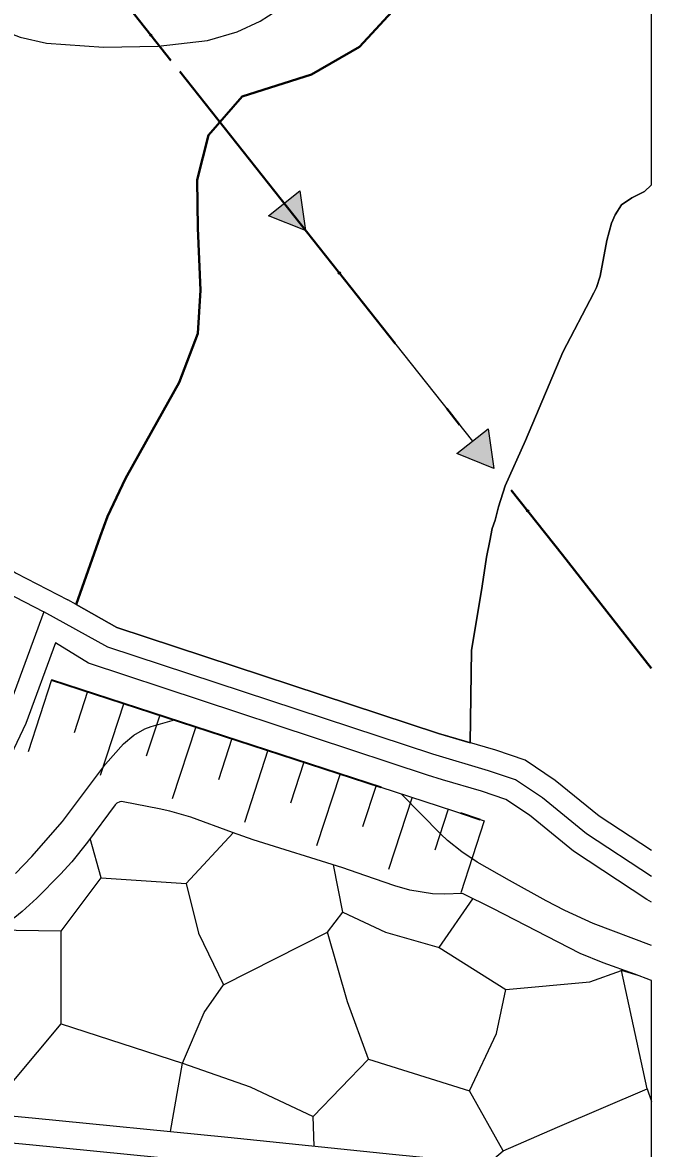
# Model space of a CAD drawing. Extents: x -64005 to -55000, y -89025 to -80000.
# Drawn here: x -55290 to -55000, y -87966 to -87446 of the extents above; entities that cross this region are included whole.
import ezdxf

# ---------------------------------------------------------------- set-up
doc = ezdxf.new("R2010")
doc.units = 0
doc.header["$LTSCALE"] = 32
for name, pattern in [('DASH_DOUBLE_DOT', [9.2, 5, -1.2, 0.3, -1.2, 0.3, -1.2]), ('DOT_DASHED', [7.7, 5, -1.2, 0.3, -1.2]), ('LONG_DASHED', [7.5, 6, -1.5])]:
    doc.linetypes.add(name, pattern=pattern)
for name, color, linetype, lineweight in [('1', 7, 'Continuous', 25), ('18', 7, 'Continuous', 25), ('19', 7, 'Continuous', 25), ('3', 7, 'Continuous', 25), ('39', 7, 'LONG_DASHED', 25), ('7', 7, 'Continuous', 13), ('8', 7, 'Continuous', 25), ('9', 7, 'Continuous', 25)]:
    doc.layers.add(name, color=color, linetype=linetype, lineweight=lineweight)

msp = doc.modelspace()

# ---------------------------------------------------------------- hatches: boundary and pattern name
at = {"layer": '18'}
for points in [[(-55162.4, -87524.13), (-55159.7, -87542.43), (-55176.9, -87535.61)], [(-55075.48, -87633.88), (-55072.79, -87652.18), (-55089.98, -87645.36)]]:
    msp.add_hatch(color=256, dxfattribs=at).paths.add_polyline_path(points)

# ---------------------------------------------------------------- linework, layer by layer
at = {"layer": '1'}
msp.add_lwpolyline([(-55297.75, -87366.63), (-55311.62, -87406.34), (-55312.88, -87422.73), (-55311.3, -87437.37), (-55306.73, -87444.3), (-55298.69, -87450.42), (-55291.35, -87453.15), (-55279.21, -87455.94), (-55252.96, -87457.8), (-55227.69, -87457.39), (-55205.05, -87454.71), (-55191.27, -87450.76), (-55180.67, -87445.84), (-55165.29, -87435.9), (-55158.51, -87429.55), (-55149.59, -87417.56), (-55146.39, -87410.9), (-55125.67, -87347.16), (-55117.44, -87328.78), (-55103.62, -87310.31), (-55055.3, -87260.77), (-55048.24, -87251.73), (-55035.34, -87232.57), (-55000.19, -87169.4)], dxfattribs=at)
at = {"layer": '18'}
for p, q in [((-55215.58, -87471.87), (-55169.65, -87529.87)), ((-55128.66, -87581.63), (-55082.73, -87639.62))]:
    msp.add_line(p, q, dxfattribs=at)
at = {"layer": '18', "linetype": 'DOT_DASHED', "lineweight": 40}
msp.add_lwpolyline([(-56518.68, -85641.19), (-56404.54, -85755.57), (-56291.37, -85930.01), (-56183.5, -86105.47), (-56066.4, -86290.5), (-55984.99, -86421.6), (-55908.67, -86550.3), (-55751.6, -86794.2), (-55627.09, -86952.19), (-55217.79, -87469.08), (-55041.19, -87692.08), (-55000.21, -87744.33)], dxfattribs=at)
at = {"layer": '18'}
for points in [[(-55162.4, -87524.13), (-55159.7, -87542.43), (-55176.9, -87535.61)], [(-55075.48, -87633.88), (-55072.79, -87652.18), (-55089.98, -87645.36)]]:
    msp.add_lwpolyline(points, close=True, dxfattribs=at)
msp.add_lwpolyline([(-55041.75, -87691.38), (-55041.19, -87692.08), (-55000.14, -87744.42)], dxfattribs=at)
for centre in [(-55231.1, -87452.27), (-55144.18, -87562.03), (-55057.27, -87671.78)]:
    msp.add_circle(centre, 0.5, dxfattribs=at)
at = {"layer": '19'}
for p, q in [((-55006.18, -87886.19), (-55014.02, -87883.83)), ((-55222, -87958.22), (-55216.58, -87926.57)), ((-55002.12, -87938.47), (-55000.11, -87944.3)), ((-55155.82, -87964.91), (-55156.24, -87951.24))]:
    msp.add_line(p, q, dxfattribs=at)
for points in [[(-55243.84, -87806.11), (-55244.58, -87805.96), (-55245.43, -87806.06), (-55246.76, -87806.72), (-55247.52, -87807.37)], [(-55247.52, -87807.37), (-55260.32, -87824.68), (-55267.6, -87833.7), (-55272.8, -87839.42), (-55283.78, -87850.55), (-55290.43, -87856.67), (-55293.96, -87859.46), (-55299.54, -87863.13), (-55305.56, -87865.99), (-55308.76, -87867.05), (-55322.4, -87870.17), (-55331.53, -87871.56), (-55349.91, -87873.18), (-55388.88, -87875.42), (-55393.27, -87875.69)], [(-55087.37, -87848.38), (-55095.82, -87848.63), (-55101.16, -87848.5), (-55111.68, -87846.75), (-55118.61, -87844.8), (-55132.34, -87840), (-55142.6, -87836.49), (-55183.85, -87823.6), (-55193.48, -87820.25), (-55212.63, -87813.2), (-55222.37, -87810.33), (-55227.33, -87809.24), (-55243.84, -87806.11)], [(-55254.01, -87841.1), (-55214.81, -87843.74), (-55193.16, -87820.36)], [(-55272.5, -87865.78), (-55254.01, -87841.1), (-55259.08, -87823)], [(-55214.81, -87843.74), (-55209.09, -87866.65), (-55197.63, -87890.45), (-55149.63, -87866.22), (-55142.6, -87856.96), (-55146.89, -87835.15)], [(-55142.6, -87856.96), (-55122.78, -87866.22), (-55098.12, -87873.26), (-55082.55, -87850.74)], [(-55000.12, -87888.47), (-55000.56, -87888.3), (-55007.8, -87885.58), (-55022.37, -87880.42), (-55033.06, -87875.98), (-55073.28, -87855.29), (-55087.37, -87848.38)], [(-55304.65, -87946.85), (-55272.5, -87908.51), (-55272.5, -87865.78), (-55303.94, -87865.22)], [(-55216.58, -87926.57), (-55185.31, -87937.59), (-55156.24, -87951.24), (-55130.7, -87924.82), (-55140.39, -87898.38), (-55149.63, -87866.22)], [(-55098.12, -87873.26), (-55067.3, -87892.66), (-55028.55, -87889.12), (-55014.02, -87883.83), (-55013.81, -87883.45)], [(-55068.61, -87967.11), (-55043.52, -87956.1), (-55002.12, -87938.47), (-55014.02, -87883.83)], [(-55419.25, -87939.4), (-55388.27, -87942.11), (-55285.89, -87951.87), (-55195.66, -87960.84), (-55119.55, -87968.62), (-55029.09, -87977.62), (-55000.11, -87981.44), (-55000.12, -87888.47)], [(-55272.5, -87908.51), (-55216.58, -87926.57), (-55206.45, -87903.23), (-55197.63, -87890.45)], [(-55130.7, -87924.82), (-55084.03, -87939.36), (-55071.7, -87912.92), (-55067.3, -87892.66)], [(-55075.43, -87973.01), (-55068.61, -87967.11), (-55084.03, -87939.36)]]:
    msp.add_lwpolyline(points, dxfattribs=at)
at = {"layer": '3', "lineweight": 40}
for points in [[(-55218.03, -87612.48), (-55209.37, -87589.89), (-55208.25, -87569.92), (-55209.38, -87541.3), (-55209.76, -87519.08), (-55204.49, -87498.37), (-55189.06, -87480.66), (-55157.06, -87470.49), (-55134.85, -87457.68), (-55100.97, -87420.96), (-55084.04, -87391.95), (-55078.39, -87372.93), (-55069.74, -87348.07), (-55052.8, -87316.8), (-55022.69, -87283.28), (-55000.26, -87261.82)], [(-55265.52, -87715), (-55254.55, -87683.55), (-55251.08, -87674.45), (-55242.83, -87656.83), (-55233.35, -87639.74), (-55218.03, -87612.48)]]:
    msp.add_lwpolyline(points, dxfattribs=at)
at = {"layer": '3'}
for points in [[(-55083.78, -87778.77), (-55083.16, -87736.17), (-55078.28, -87706.47), (-55076.21, -87693.09), (-55074.7, -87685.56), (-55073.56, -87679.87), (-55072.24, -87676.1), (-55070.65, -87669.97), (-55067.55, -87660.31), (-55058.24, -87639.25), (-55041.06, -87598.51), (-55026.66, -87571.21), (-55025.51, -87568.71), (-55023.81, -87563.49), (-55020.72, -87547.02), (-55018.51, -87539), (-55016.8, -87535.19), (-55013.98, -87530.53), (-55009.1, -87527.33), (-55003.36, -87524.38), (-55000.15, -87521.42), (-55000.18, -87261.74), (-55022.69, -87283.28)], [(-55022.69, -87283.28), (-55052.8, -87316.8), (-55069.74, -87348.07), (-55078.39, -87372.93), (-55084.04, -87391.95), (-55100.97, -87420.96), (-55134.85, -87457.68), (-55157.06, -87470.49), (-55189.06, -87480.66), (-55204.49, -87498.37), (-55209.76, -87519.08), (-55209.38, -87541.3), (-55208.25, -87569.92), (-55209.37, -87589.89), (-55218.03, -87612.48)], [(-55000.23, -87521.5), (-55003.36, -87524.38), (-55009.1, -87527.33), (-55013.98, -87530.53), (-55016.8, -87535.19), (-55018.51, -87539), (-55020.72, -87547.02), (-55023.81, -87563.49), (-55025.51, -87568.71), (-55026.66, -87571.21), (-55041.06, -87598.51), (-55058.24, -87639.25), (-55067.55, -87660.31), (-55070.65, -87669.97), (-55072.24, -87676.1), (-55073.56, -87679.87), (-55074.7, -87685.56), (-55076.21, -87693.09), (-55078.28, -87706.47), (-55083.16, -87736.17), (-55083.78, -87778.77)], [(-55218.03, -87612.48), (-55233.35, -87639.74), (-55242.83, -87656.83), (-55251.08, -87674.45), (-55254.55, -87683.55), (-55265.52, -87715)], [(-55265.52, -87715), (-55246.89, -87725.54), (-55098.37, -87774.45), (-55083.78, -87778.77)]]:
    msp.add_lwpolyline(points, dxfattribs=at)
at = {"layer": '39'}
for points in [[(-55422.51, -87638.79), (-55413.84, -87637.43), (-55407.72, -87637.62), (-55404.08, -87638.39), (-55397.01, -87641.64), (-55378.84, -87654.46), (-55344.79, -87678.36), (-55298.31, -87709.15), (-55280.46, -87718.35)], [(-55280.46, -87718.35), (-55298.05, -87766.05), (-55308.49, -87788.09), (-55320.09, -87803.56), (-55333.62, -87815.93), (-55350.63, -87825.6), (-55367.44, -87833.6), (-55382.08, -87838.67), (-55396.15, -87841.2), (-55406.85, -87842.33), (-55409.68, -87842.4)], [(-55075.26, -87791.72), (-55100.93, -87784.12), (-55250.91, -87734.76), (-55280.46, -87718.35)], [(-55000.13, -87840.55), (-55030.13, -87820.78), (-55050.47, -87804.2), (-55062.9, -87795.92), (-55075.26, -87791.72)]]:
    msp.add_lwpolyline(points, dxfattribs=at)
at = {"layer": '7', "lineweight": 25}
msp.add_line((-55265.52, -87715), (-55269.42, -87712.79), dxfattribs=at)
for points in [[(-55293.63, -87839.07), (-55286.06, -87831.28), (-55271.9, -87815.12), (-55252.01, -87788.6), (-55243.71, -87779.3), (-55239.03, -87775.31), (-55233.84, -87772.3), (-55231.01, -87771.29), (-55220.21, -87768.22)], [(-55000.13, -87872.42), (-55026.95, -87862.25), (-55040.12, -87856.21), (-55048.7, -87851.78), (-55065.63, -87842.36), (-55080.48, -87833.85), (-55087.61, -87829.18), (-55094.24, -87823.93), (-55097.3, -87821.01), (-55115.56, -87802.32)]]:
    msp.add_lwpolyline(points, dxfattribs=at)
at = {"layer": '8'}
for points in [[(-55406.61, -87627.63), (-55400.92, -87628.84), (-55392, -87632.94), (-55373.08, -87646.27), (-55339.15, -87670.1), (-55293.24, -87700.51), (-55269.42, -87712.79)], [(-55071.99, -87782.27), (-55098.37, -87774.45), (-55246.89, -87725.54), (-55265.52, -87715)], [(-55275.08, -87732.66), (-55288.82, -87769.93), (-55299.88, -87793.27), (-55312.65, -87810.31), (-55327.7, -87824.07), (-55346.01, -87834.47), (-55363.64, -87842.87), (-55379.54, -87848.37), (-55394.74, -87851.11), (-55401.26, -87851.8)], [(-55000.13, -87828.57), (-55024.2, -87812.71), (-55044.53, -87796.14), (-55058.44, -87786.87), (-55071.99, -87782.27)]]:
    msp.add_lwpolyline(points, dxfattribs=at)
at = {"layer": '8', "linetype": 'LONG_DASHED'}
for points in [[(-55078.48, -87801.19), (-55096.58, -87795.84), (-55103.49, -87793.79), (-55259.94, -87742.03), (-55275.08, -87732.66)], [(-55000.13, -87852.37), (-55002.26, -87851.13), (-55036.06, -87828.85), (-55056.41, -87812.26), (-55067.36, -87804.97), (-55078.48, -87801.19)], [(-55000.11, -87994.05), (-55030.53, -87990.05), (-55120.81, -87981.07), (-55196.92, -87973.28), (-55287.1, -87964.31), (-55389.41, -87954.56), (-55434.86, -87950.57)]]:
    msp.add_lwpolyline(points, dxfattribs=at)
at = {"layer": '9'}
for p, q in [((-55276.94, -87749.74), (-55287.78, -87783.02)), ((-55276.94, -87749.74), (-55077.27, -87814.8)), ((-55260.3, -87755.16), (-55266.5, -87774.18)), ((-55243.66, -87760.58), (-55254.51, -87793.86)), ((-55227.02, -87766), (-55233.22, -87785.02)), ((-55210.38, -87771.43), (-55221.23, -87804.7)), ((-55193.75, -87776.85), (-55199.94, -87795.86)), ((-55177.11, -87782.27), (-55187.95, -87815.55)), ((-55160.47, -87787.69), (-55166.66, -87806.71)), ((-55143.83, -87793.11), (-55154.67, -87826.39)), ((-55127.19, -87798.53), (-55133.39, -87817.55)), ((-55110.55, -87803.96), (-55121.39, -87837.23)), ((-55093.91, -87809.38), (-55100.11, -87828.39)), ((-55077.27, -87814.8), (-55088.12, -87848.08))]:
    msp.add_line(p, q, dxfattribs=at)
at = {"layer": '9', "linetype": 'DASH_DOUBLE_DOT', "lineweight": 35}
msp.add_line((-55276.94, -87749.74), (-55077.27, -87814.8), dxfattribs=at)

doc.saveas('drawing.dxf')
